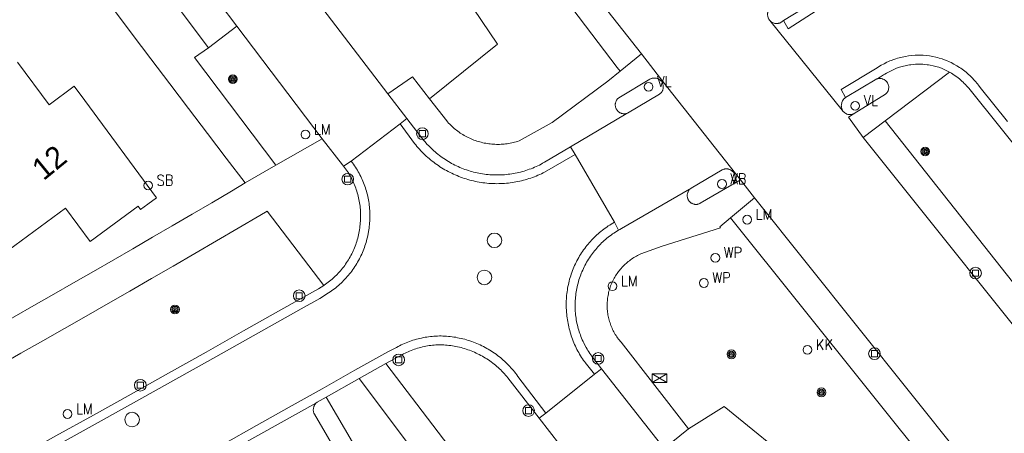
# Model space of a CAD drawing. Header units: metres. Extents: x 138165 to 154469, y 480134 to 494189.
# Tile 518 of 656: x 146188 to 146244, y 487714 to 487738. Entities that reach past the tile are written whole.
import ezdxf

# ---------------------------------------------------------------- set-up
doc = ezdxf.new("R2010")
doc.units = ezdxf.units.M
doc.header["$LTSCALE"] = 0.001
doc.header["$MEASUREMENT"] = 0
for name, color, linetype, lineweight in [('Level 5', 7, 'Continuous', 0), ('TOP-L-terrein schutting raster hek leuning', 7, 'Continuous', 0), ('TOP-L-topo objecten punt', 7, 'Continuous', 0), ('TOP-L-topo objecten vlak', 7, 'Continuous', 0), ('TOP-L-verharding molgoot', 7, 'Continuous', 0), ('TOP-T-topo huisnummering naamgeving', 7, 'Continuous', 0)]:
    doc.layers.add(name, color=color, linetype=linetype, lineweight=lineweight)
doc.styles.add('Style-INTL_ISO', font='INTL_ISO.shx')
doc.styles.add('Style-STANDARD', font='STANDARD.shx')

# ---------------------------------------------------------------- blocks, each defined once
blk = doc.blocks.new('24')
at = {"layer": 'TOP-L-topo objecten punt', "color": 7, "linetype": 'Continuous', "lineweight": 0}
for radius in [0.025, 0.0182, 0.0115, 0.005]:
    blk.add_circle((0, 0), radius, dxfattribs=at)
blk = doc.blocks.new('32')
at = {"layer": 'TOP-L-topo objecten punt', "color": 7, "linetype": 'Continuous', "lineweight": 0}
for p, q in [((0, 0), (-0.0415, 0.025)), ((-0.0415, -0.025), (-0.0415, 0.025)), ((-0.0415, 0.025), (0.0415, 0.025)), ((0, 0), (-0.0415, -0.025)), ((0.0415, 0.025), (0, 0)), ((0.0415, -0.025), (0, 0)), ((0.0415, 0.025), (0.0415, -0.025)), ((-0.0415, -0.025), (0.0415, -0.025))]:
    blk.add_line(p, q, dxfattribs=at)
blk = doc.blocks.new('39')
at = {"layer": 'TOP-L-topo objecten punt', "color": 7, "linetype": 'Continuous', "lineweight": 0}
for p, q in [((0.0175, 0.0175), (-0.0175, 0.0175)), ((-0.0175, 0.0175), (-0.0175, -0.0175)), ((0.0175, 0.0175), (0.0175, -0.0175)), ((0.0175, -0.0175), (-0.0175, -0.0175))]:
    blk.add_line(p, q, dxfattribs=at)
blk.add_circle((0, 0), 0.0332, dxfattribs=at)
blk = doc.blocks.new('*U13')
at = {"layer": 'Level 5', "color": 7, "linetype": 'Continuous', "lineweight": 0}
blk.add_circle((0, 0), 0.0415, dxfattribs=at)
blk = doc.blocks.new('150')
at = {"layer": 'Level 5', "color": 7, "linetype": 'Continuous', "lineweight": 0}
blk.add_blockref('*U13', (0, 0), dxfattribs=at)
blk = doc.blocks.new('73')
at = {"layer": 'TOP-L-topo objecten punt', "color": 7, "linetype": 'Continuous', "lineweight": 0}
blk.add_circle((0, 0), 0.025, dxfattribs=at)
at = {"layer": 'TOP-L-topo objecten punt', "color": 7, "linetype": 'Continuous', "lineweight": 0, "style": 'Style-STANDARD'}
blk.add_text('WP', height=0.06, dxfattribs=at).set_placement((0.0483, 0))
blk = doc.blocks.new('15')
at = {"layer": 'TOP-L-topo objecten punt', "color": 7, "linetype": 'Continuous', "lineweight": 0}
blk.add_circle((0, 0), 0.025, dxfattribs=at)
at = {"layer": 'TOP-L-topo objecten punt', "color": 7, "linetype": 'Continuous', "lineweight": 0, "style": 'Style-STANDARD'}
blk.add_text('VL', height=0.06, dxfattribs=at).set_placement((0.0483, 0))
blk = doc.blocks.new('16')
at = {"layer": 'TOP-L-topo objecten punt', "color": 7, "linetype": 'Continuous', "lineweight": 0}
blk.add_circle((0, 0), 0.025, dxfattribs=at)
at = {"layer": 'TOP-L-topo objecten punt', "color": 7, "linetype": 'Continuous', "lineweight": 0, "style": 'Style-STANDARD'}
blk.add_text('LM', height=0.06, dxfattribs=at).set_placement((0.0483, 0))
blk = doc.blocks.new('119')
at = {"layer": 'TOP-L-topo objecten punt', "color": 7, "linetype": 'Continuous', "lineweight": 0}
blk.add_circle((0, 0), 0.025, dxfattribs=at)
at = {"layer": 'TOP-L-topo objecten punt', "color": 7, "linetype": 'Continuous', "lineweight": 0, "style": 'Style-STANDARD'}
blk.add_text('KK', height=0.06, dxfattribs=at).set_placement((0.0483, 0))
blk = doc.blocks.new('11')
at = {"layer": 'TOP-L-topo objecten punt', "color": 7, "linetype": 'Continuous', "lineweight": 0}
blk.add_circle((0, 0), 0.025, dxfattribs=at)
at = {"layer": 'TOP-L-topo objecten punt', "color": 7, "linetype": 'Continuous', "lineweight": 0, "style": 'Style-STANDARD'}
blk.add_text('AB', height=0.06, dxfattribs=at).set_placement((0.0483, 0))
blk = doc.blocks.new('14')
at = {"layer": 'TOP-L-topo objecten punt', "color": 7, "linetype": 'Continuous', "lineweight": 0}
blk.add_circle((0, 0), 0.025, dxfattribs=at)
at = {"layer": 'TOP-L-topo objecten punt', "color": 7, "linetype": 'Continuous', "lineweight": 0, "style": 'Style-STANDARD'}
blk.add_text('VB', height=0.06, dxfattribs=at).set_placement((0.0483, 0))
blk = doc.blocks.new('175')
at = {"layer": 'TOP-L-topo objecten punt', "color": 7, "linetype": 'Continuous', "lineweight": 0}
blk.add_circle((0, 0), 0.025, dxfattribs=at)
at = {"layer": 'TOP-L-topo objecten punt', "color": 7, "linetype": 'Continuous', "lineweight": 0, "style": 'Style-STANDARD'}
blk.add_text('SB', height=0.06, dxfattribs=at).set_placement((0.0483, 0))

msp = doc.modelspace()

# ---------------------------------------------------------------- linework, layer by layer
at = {"layer": 'TOP-L-terrein schutting raster hek leuning', "flags": 128}
for points in [[(146222.063, 487735.039), (146214.012, 487745.636), (146204.564, 487758.296), (146196.041, 487769.718), (146195.069, 487771.053), (146194.043, 487772.465), (146193.018, 487773.879), (146191.995, 487775.293), (146190.974, 487776.709), (146189.954, 487778.126), (146188.936, 487779.544), (146187.92, 487780.964), (146186.905, 487782.384), (146185.892, 487783.806), (146184.88, 487785.229)], [(146337.741, 487616.935), (146327.905, 487627.225), (146315.567, 487640.365), (146307.457, 487649.174), (146299.145, 487658.433), (146291.911, 487666.539), (146283.481, 487676.051), (146265.931, 487696.617), (146255.851, 487708.805), (146246.63, 487720.269), (146237.361, 487731.997)], [(146200.851, 487728.455), (146200.062, 487727.989), (146198.94, 487727.33), (146197.817, 487726.671), (146196.693, 487726.015), (146195.569, 487725.36), (146194.443, 487724.707), (146193.316, 487724.056), (146192.188, 487723.407), (146191.059, 487722.759), (146189.929, 487722.113), (146188.798, 487721.468), (146187.667, 487720.826), (146186.534, 487720.185), (146185.4, 487719.546), (146184.265, 487718.909), (146183.129, 487718.273), (146181.993, 487717.639), (146180.855, 487717.007)]]:
    msp.add_lwpolyline(points, dxfattribs=at)
at = {"layer": 'TOP-L-topo objecten vlak', "flags": 128}
for points in [[(146208.981, 487733.529), (146200.341, 487744.852), (146200.227, 487745.004), (146199.081, 487746.537), (146197.936, 487748.072), (146196.792, 487749.607), (146195.65, 487751.144), (146194.51, 487752.683), (146193.371, 487754.222), (146192.234, 487755.762), (146191.099, 487757.304), (146190.024, 487758.768)], [(146211.361, 487733.254), (146215.237, 487736.353), (146211.596, 487741.762), (146209.351, 487748.003), (146204.564, 487758.296)], [(146204.564, 487758.296), (146214.012, 487745.636), (146222.063, 487735.039), (146222.239, 487734.824)], [(146186.953, 487746.889), (146188.012, 487745.463), (146189.073, 487744.039), (146190.136, 487742.617), (146191.2, 487741.195), (146192.266, 487739.775), (146193.334, 487738.355), (146194.403, 487736.938), (146195.474, 487735.521), (146196.546, 487734.105), (146197.62, 487732.691), (146198.695, 487731.278), (146199.772, 487729.866), (146200.851, 487728.455)], [(146193.075, 487747.075), (146196.343, 487742.712), (146200.381, 487737.378)], [(146198.764, 487736.16), (146191.501, 487745.816)], [(146223.45, 487735.815), (146221.047, 487738.891)], [(146231.555, 487737.71), (146233.259, 487738.726)], [(146230.772, 487738.387), (146230.715, 487738.301), (146230.7, 487738.272), (146230.688, 487738.243), (146230.667, 487738.182), (146230.66, 487738.15), (146230.655, 487738.119), (146230.65, 487738.055), (146230.651, 487738.023), (146230.659, 487737.959), (146230.665, 487737.927), (146230.684, 487737.866), (146230.697, 487737.836), (146230.727, 487737.78), (146230.764, 487737.727), (146230.785, 487737.703)], [(146233.96, 487738.604), (146231.818, 487737.241), (146231.555, 487737.71)], [(146230.785, 487737.703), (146230.807, 487737.68), (146230.831, 487737.658), (146230.882, 487737.619), (146230.938, 487737.587), (146230.967, 487737.574), (146231.028, 487737.553), (146231.059, 487737.545), (146231.123, 487737.536), (146231.187, 487737.534), (146231.251, 487737.541), (146231.282, 487737.547), (146231.344, 487737.565), (146231.374, 487737.577), (146231.403, 487737.591), (146231.431, 487737.607), (146231.458, 487737.624), (146231.484, 487737.643), (146231.509, 487737.664), (146231.555, 487737.71)], [(146230.785, 487737.703), (146234.913, 487732.605)], [(146198.764, 487736.16), (146200.381, 487737.378)], [(146200.381, 487737.378), (146205.251, 487730.966)], [(146202.604, 487729.476), (146197.958, 487735.591), (146198.764, 487736.16)], [(146180.365, 487729.799), (146182.68, 487726.67), (146184.36, 487727.912), (146186.994, 487724.35), (146190.597, 487727.014), (146192.005, 487725.109), (146194.748, 487727.137), (146194.887, 487726.949), (146195.296, 487727.252), (146195.785, 487727.615), (146191.697, 487733.145), (146191.091, 487733.964), (146189.663, 487732.908), (146187.862, 487735.343)], [(146222.239, 487734.824), (146223.45, 487735.815)], [(146224.667, 487734.238), (146223.45, 487735.815)], [(146235.089, 487733.312), (146234.84, 487733.778), (146236.896, 487735.011), (146236.973, 487735.062), (146237.131, 487735.158), (146237.293, 487735.247), (146237.458, 487735.329), (146237.542, 487735.367), (146237.627, 487735.403), (146237.712, 487735.438), (146237.799, 487735.471), (146237.973, 487735.53), (146238.062, 487735.558), (146238.15, 487735.583), (146238.24, 487735.606), (146238.42, 487735.646), (146238.511, 487735.664), (146238.693, 487735.693), (146238.876, 487735.714), (146239.06, 487735.726), (146239.153, 487735.73), (146239.337, 487735.731), (146239.522, 487735.724), (146239.706, 487735.709), (146239.889, 487735.686), (146240.071, 487735.655), (146240.251, 487735.616), (146240.341, 487735.594), (146240.43, 487735.57), (146240.606, 487735.515), (146240.694, 487735.485), (146240.866, 487735.42), (146241.036, 487735.347), (146241.119, 487735.308), (146241.284, 487735.224), (146241.445, 487735.133), (146241.601, 487735.035), (146241.678, 487734.984), (146241.828, 487734.876), (146241.901, 487734.82), (146241.973, 487734.762), (146242.113, 487734.641), (146242.181, 487734.579), (146242.247, 487734.515), (146242.313, 487734.45), (146242.439, 487734.315), (146242.5, 487734.246), (146242.617, 487734.103), (146242.673, 487734.03), (146242.771, 487733.894), (146244.337, 487731.954)], [(146222.239, 487734.824), (146221.535, 487734.248), (146218.358, 487731.898), (146216.474, 487730.851), (146216.391, 487730.824), (146216.307, 487730.799), (146216.222, 487730.776), (146216.137, 487730.755), (146216.052, 487730.736), (146215.966, 487730.718), (146215.88, 487730.703), (146215.793, 487730.69), (146215.706, 487730.678), (146215.619, 487730.669), (146215.532, 487730.662), (146215.445, 487730.656), (146215.357, 487730.653), (146215.27, 487730.652), (146215.182, 487730.652), (146215.094, 487730.655), (146215.007, 487730.659), (146214.92, 487730.666), (146214.833, 487730.675), (146214.746, 487730.685), (146214.659, 487730.698), (146214.573, 487730.712), (146214.487, 487730.729), (146214.401, 487730.747), (146214.316, 487730.768), (146214.231, 487730.79), (146214.147, 487730.815), (146214.064, 487730.841), (146213.981, 487730.869), (146213.898, 487730.899), (146213.817, 487730.931), (146213.736, 487730.965), (146213.656, 487731), (146213.577, 487731.037), (146213.498, 487731.077), (146213.421, 487731.118), (146213.345, 487731.16), (146213.269, 487731.205), (146213.195, 487731.251), (146213.121, 487731.299), (146213.049, 487731.348), (146212.978, 487731.4), (146212.908, 487731.452), (146212.839, 487731.507), (146212.772, 487731.563), (146212.706, 487731.62), (146212.641, 487731.679), (146212.578, 487731.739), (146212.516, 487731.801), (146212.455, 487731.864), (146212.396, 487731.929), (146212.345, 487731.987), (146211.361, 487733.254)], [(146241.031, 487734.769), (146240.957, 487734.809), (146240.805, 487734.885), (146240.651, 487734.953), (146240.572, 487734.984), (146240.413, 487735.041), (146240.332, 487735.066), (146240.251, 487735.09), (146240.087, 487735.132), (146239.921, 487735.165), (146239.838, 487735.179), (146239.754, 487735.191), (146239.586, 487735.209), (146239.502, 487735.215), (146239.418, 487735.219), (146239.248, 487735.221), (146239.079, 487735.215), (146238.995, 487735.209), (146238.827, 487735.191), (146238.743, 487735.179), (146238.66, 487735.166), (146238.494, 487735.132), (146238.412, 487735.112), (146238.249, 487735.067), (146238.169, 487735.041), (146238.009, 487734.984), (146237.853, 487734.92), (146237.776, 487734.885), (146237.625, 487734.81), (146237.55, 487734.769), (146237.433, 487734.701), (146237.344, 487734.654), (146237.256, 487734.605), (146237.083, 487734.502), (146236.941, 487734.41)], [(146237.361, 487731.997), (146241.031, 487734.769)], [(146241.031, 487734.769), (146241.135, 487734.706), (146241.214, 487734.655), (146241.292, 487734.602), (146241.444, 487734.493), (146241.518, 487734.436), (146241.591, 487734.377), (146241.733, 487734.254), (146241.802, 487734.191), (146241.87, 487734.126), (146241.936, 487734.06), (146242.001, 487733.992), (146242.126, 487733.853), (146245.894, 487729.171), (146253.68, 487719.517), (146265.389, 487705.284), (146266.017, 487704.538)], [(146211.361, 487733.254), (146210.392, 487734.501), (146208.981, 487733.529)], [(146224.619, 487734.209), (146224.591, 487734.245), (146224.569, 487734.269), (146224.546, 487734.292), (146224.522, 487734.313), (146224.496, 487734.333), (146224.469, 487734.351), (146224.441, 487734.368), (146224.412, 487734.382), (146224.382, 487734.395), (146224.352, 487734.406), (146224.32, 487734.415), (146224.289, 487734.422), (146224.257, 487734.428), (146224.224, 487734.431), (146224.192, 487734.432), (146224.159, 487734.431), (146224.127, 487734.428), (146224.095, 487734.424), (146224.063, 487734.417), (146224.032, 487734.408), (146224.001, 487734.398), (146223.971, 487734.385), (146223.942, 487734.371), (146222.168, 487733.307), (146222.14, 487733.285), (146222.117, 487733.264), (146222.094, 487733.241), (146222.074, 487733.217), (146222.055, 487733.192), (146222.037, 487733.165), (146222.021, 487733.137), (146222.007, 487733.109), (146221.995, 487733.08), (146221.985, 487733.05), (146221.976, 487733.019), (146221.97, 487732.988), (146221.965, 487732.957), (146221.963, 487732.925), (146221.962, 487732.893), (146221.964, 487732.862), (146221.967, 487732.83), (146221.973, 487732.799), (146221.98, 487732.768), (146221.989, 487732.737), (146222.001, 487732.708), (146222.014, 487732.679), (146222.029, 487732.651), (146222.045, 487732.624), (146222.063, 487732.598), (146222.083, 487732.573), (146222.105, 487732.55), (146222.127, 487732.528), (146222.152, 487732.507), (146222.177, 487732.488), (146222.204, 487732.471), (146222.231, 487732.455), (146222.26, 487732.441), (146222.289, 487732.429), (146222.319, 487732.419), (146222.35, 487732.41), (146222.381, 487732.404), (146222.412, 487732.4), (146222.444, 487732.397), (146222.476, 487732.397), (146222.507, 487732.398), (146222.539, 487732.402), (146222.581, 487732.389)], [(146222.581, 487732.389), (146222.607, 487732.404), (146222.661, 487732.436), (146224.491, 487733.513), (146224.525, 487733.54), (146224.549, 487733.562), (146224.571, 487733.585), (146224.591, 487733.609), (146224.611, 487733.635), (146224.628, 487733.662), (146224.644, 487733.69), (146224.658, 487733.719), (146224.67, 487733.748), (146224.68, 487733.779), (146224.689, 487733.81), (146224.695, 487733.841), (146224.699, 487733.873), (146224.702, 487733.905), (146224.702, 487733.937), (146224.701, 487733.969), (146224.697, 487734.001), (146224.692, 487734.032), (146224.684, 487734.063), (146224.675, 487734.094), (146224.664, 487734.124), (146224.651, 487734.153), (146224.636, 487734.182), (146224.619, 487734.209)], [(146224.619, 487734.209), (146224.667, 487734.238)], [(146224.667, 487734.238), (146229.108, 487728.638)], [(146236.941, 487734.41), (146236.917, 487734.384), (146236.891, 487734.376), (146235.089, 487733.312)], [(146235.598, 487732.414), (146237.377, 487733.506), (146237.434, 487733.56), (146237.474, 487733.61), (146237.491, 487733.637), (146237.521, 487733.693), (146237.543, 487733.753), (146237.557, 487733.815), (146237.564, 487733.878), (146237.564, 487733.91), (146237.559, 487733.973), (146237.553, 487734.004), (146237.536, 487734.066), (146237.511, 487734.124), (146237.496, 487734.152), (146237.461, 487734.205), (146237.441, 487734.23), (146237.419, 487734.253), (146237.372, 487734.296), (146237.32, 487734.332), (146237.292, 487734.347), (146237.234, 487734.373), (146237.204, 487734.383), (146237.142, 487734.398), (146237.079, 487734.404), (146237.015, 487734.403), (146236.983, 487734.399), (146236.941, 487734.41)], [(146210.075, 487732.119), (146208.981, 487733.529)], [(146235.089, 487733.312), (146235.054, 487733.284), (146235.029, 487733.261), (146235.006, 487733.237), (146234.963, 487733.184), (146234.927, 487733.127), (146234.912, 487733.096), (146234.887, 487733.034), (146234.877, 487733.001), (146234.863, 487732.935), (146234.859, 487732.901), (146234.857, 487732.834), (146234.86, 487732.8), (146234.864, 487732.766), (146234.878, 487732.7), (146234.899, 487732.636), (146234.913, 487732.605)], [(146234.913, 487732.605), (146234.949, 487732.55), (146234.968, 487732.525), (146234.989, 487732.501), (146235.012, 487732.479), (146235.061, 487732.439), (146235.114, 487732.406), (146235.143, 487732.392), (146235.172, 487732.38), (146235.232, 487732.361), (146235.294, 487732.35), (146235.326, 487732.348), (146235.389, 487732.349), (146235.42, 487732.353), (146235.482, 487732.365), (146235.512, 487732.375), (146235.57, 487732.399), (146235.598, 487732.414)], [(146209.69, 487731.821), (146210.075, 487732.119)], [(146219.417, 487730.516), (146217.92, 487729.629), (146217.818, 487729.572), (146217.726, 487729.523), (146217.633, 487729.476), (146217.54, 487729.43), (146217.445, 487729.386), (146217.35, 487729.345), (146217.254, 487729.305), (146217.157, 487729.267), (146217.059, 487729.23), (146216.961, 487729.196), (146216.862, 487729.163), (146216.762, 487729.133), (146216.662, 487729.104), (146216.562, 487729.077), (146216.461, 487729.053), (146216.359, 487729.03), (146216.257, 487729.009), (146216.155, 487728.99), (146216.052, 487728.973), (146215.949, 487728.958), (146215.846, 487728.945), (146215.742, 487728.934), (146215.638, 487728.925), (146215.534, 487728.918), (146215.43, 487728.913), (146215.326, 487728.91), (146215.222, 487728.909), (146215.118, 487728.91), (146215.014, 487728.913), (146214.91, 487728.918), (146214.806, 487728.925), (146214.702, 487728.933), (146214.599, 487728.944), (146214.496, 487728.957), (146214.393, 487728.972), (146214.29, 487728.989), (146214.187, 487729.008), (146214.085, 487729.029), (146213.984, 487729.052), (146213.883, 487729.076), (146213.782, 487729.103), (146213.682, 487729.132), (146213.582, 487729.162), (146213.483, 487729.194), (146213.385, 487729.229), (146213.287, 487729.265), (146213.191, 487729.303), (146213.094, 487729.343), (146212.999, 487729.385), (146212.904, 487729.428), (146212.811, 487729.474), (146212.718, 487729.521), (146212.626, 487729.57), (146212.535, 487729.62), (146212.445, 487729.673), (146212.356, 487729.727), (146212.268, 487729.783), (146212.182, 487729.84), (146212.096, 487729.9), (146212.011, 487729.96), (146211.928, 487730.023), (146211.846, 487730.087), (146211.765, 487730.153), (146211.686, 487730.22), (146211.607, 487730.288), (146211.53, 487730.358), (146211.455, 487730.43), (146211.381, 487730.503), (146211.308, 487730.578), (146211.236, 487730.653), (146211.098, 487730.809), (146211.031, 487730.889), (146210.966, 487730.97), (146210.075, 487732.119)], [(146219.417, 487730.516), (146222.581, 487732.389)], [(146235.598, 487732.414), (146235.257, 487732.204), (146236.097, 487731.042)], [(146237.361, 487731.997), (146236.097, 487731.042)], [(146246.63, 487720.269), (146237.361, 487731.997)], [(146206.901, 487729.694), (146209.69, 487731.821)], [(146209.69, 487731.821), (146210.509, 487730.704), (146210.578, 487730.618), (146210.648, 487730.534), (146210.72, 487730.451), (146210.793, 487730.369), (146210.868, 487730.289), (146210.944, 487730.21), (146211.022, 487730.133), (146211.101, 487730.057), (146211.182, 487729.982), (146211.264, 487729.909), (146211.347, 487729.837), (146211.431, 487729.767), (146211.517, 487729.698), (146211.604, 487729.631), (146211.692, 487729.566), (146211.781, 487729.502), (146211.872, 487729.44), (146211.963, 487729.379), (146212.056, 487729.32), (146212.15, 487729.263), (146212.245, 487729.208), (146212.34, 487729.154), (146212.437, 487729.102), (146212.535, 487729.052), (146212.633, 487729.004), (146212.733, 487728.957), (146212.833, 487728.912), (146212.934, 487728.869), (146213.036, 487728.828), (146213.138, 487728.789), (146213.242, 487728.752), (146213.346, 487728.716), (146213.45, 487728.683), (146213.555, 487728.651), (146213.661, 487728.621), (146213.767, 487728.593), (146213.874, 487728.568), (146213.981, 487728.544), (146214.089, 487728.522), (146214.197, 487728.502), (146214.305, 487728.484), (146214.413, 487728.468), (146214.522, 487728.453), (146214.631, 487728.441), (146214.741, 487728.431), (146214.85, 487728.423), (146214.886, 487728.421), (146214.995, 487728.416), (146215.104, 487728.413), (146215.213, 487728.412), (146215.322, 487728.413), (146215.431, 487728.416), (146215.54, 487728.421), (146215.649, 487728.428), (146215.758, 487728.437), (146215.866, 487728.448), (146215.975, 487728.461), (146216.083, 487728.476), (146216.191, 487728.493), (146216.298, 487728.511), (146216.405, 487728.532), (146216.512, 487728.555), (146216.618, 487728.58), (146216.724, 487728.607), (146216.829, 487728.635), (146216.934, 487728.666), (146217.038, 487728.698), (146217.142, 487728.733), (146217.245, 487728.769), (146217.347, 487728.807), (146217.448, 487728.847), (146217.549, 487728.889), (146217.649, 487728.933), (146217.748, 487728.978), (146217.846, 487729.025), (146217.931, 487729.068), (146219.679, 487730.074)], [(146205.251, 487730.966), (146202.604, 487729.476)], [(146206.46, 487729.415), (146206.4, 487729.49), (146205.251, 487730.966)], [(146236.097, 487731.042), (146247.864, 487716.351), (146249.887, 487713.834)], [(146219.679, 487730.074), (146219.417, 487730.516)], [(146206.901, 487729.694), (146206.971, 487729.602), (146207.03, 487729.52), (146207.087, 487729.437), (146207.143, 487729.353), (146207.197, 487729.267), (146207.25, 487729.181), (146207.3, 487729.094), (146207.349, 487729.005), (146207.397, 487728.916), (146207.442, 487728.826), (146207.486, 487728.735), (146207.527, 487728.643), (146207.567, 487728.55), (146207.606, 487728.457), (146207.642, 487728.363), (146207.676, 487728.268), (146207.709, 487728.172), (146207.739, 487728.076), (146207.768, 487727.979), (146207.795, 487727.882), (146207.82, 487727.784), (146207.843, 487727.686), (146207.864, 487727.587), (146207.883, 487727.488), (146207.9, 487727.388), (146207.915, 487727.288), (146207.928, 487727.188), (146207.939, 487727.088), (146207.948, 487726.987), (146207.955, 487726.887), (146207.96, 487726.786), (146207.964, 487726.685), (146207.965, 487726.584), (146207.964, 487726.483), (146207.961, 487726.382), (146207.956, 487726.281), (146207.949, 487726.181), (146207.94, 487726.08), (146207.929, 487725.98), (146207.917, 487725.879), (146207.902, 487725.78), (146207.885, 487725.68), (146207.863, 487725.558), (146207.843, 487725.458), (146207.821, 487725.359), (146207.798, 487725.26), (146207.772, 487725.162), (146207.744, 487725.064), (146207.715, 487724.967), (146207.683, 487724.87), (146207.65, 487724.774), (146207.614, 487724.679), (146207.577, 487724.584), (146207.538, 487724.49), (146207.497, 487724.397), (146207.454, 487724.305), (146207.41, 487724.214), (146207.364, 487724.123), (146207.316, 487724.033), (146207.266, 487723.945), (146207.214, 487723.857), (146207.161, 487723.771), (146207.106, 487723.685), (146207.049, 487723.601), (146206.991, 487723.518), (146206.931, 487723.435), (146206.87, 487723.354), (146206.807, 487723.275), (146206.742, 487723.196), (146206.676, 487723.119), (146206.608, 487723.043), (146206.539, 487722.969), (146206.468, 487722.896), (146206.396, 487722.824), (146206.323, 487722.754), (146206.248, 487722.685), (146206.172, 487722.618), (146206.095, 487722.552), (146206.016, 487722.488), (146205.936, 487722.425), (146205.855, 487722.364), (146205.772, 487722.304), (146205.689, 487722.246), (146205.604, 487722.19), (146205.1, 487721.863), (146204.051, 487721.278), (146199.175, 487718.557), (146194.3, 487715.835), (146189.426, 487713.111)], [(146206.46, 487729.415), (146206.901, 487729.694)], [(146219.679, 487730.074), (146221.914, 487726.217)], [(146202.604, 487729.476), (146200.851, 487728.455)], [(146205.328, 487722.619), (146205.35, 487722.633), (146205.43, 487722.687), (146205.508, 487722.743), (146205.585, 487722.8), (146205.661, 487722.859), (146205.736, 487722.919), (146205.81, 487722.981), (146205.882, 487723.044), (146205.953, 487723.109), (146206.091, 487723.243), (146206.157, 487723.312), (146206.223, 487723.383), (146206.286, 487723.455), (146206.349, 487723.528), (146206.41, 487723.603), (146206.469, 487723.678), (146206.526, 487723.755), (146206.582, 487723.833), (146206.637, 487723.913), (146206.689, 487723.993), (146206.74, 487724.074), (146206.79, 487724.157), (146206.837, 487724.24), (146206.883, 487724.325), (146206.927, 487724.41), (146206.97, 487724.497), (146207.01, 487724.584), (146207.049, 487724.672), (146207.085, 487724.761), (146207.12, 487724.85), (146207.153, 487724.94), (146207.185, 487725.031), (146207.214, 487725.123), (146207.241, 487725.215), (146207.267, 487725.308), (146207.29, 487725.401), (146207.312, 487725.495), (146207.332, 487725.589), (146207.349, 487725.683), (146207.365, 487725.778), (146207.384, 487725.896), (146207.398, 487725.991), (146207.409, 487726.086), (146207.418, 487726.181), (146207.426, 487726.277), (146207.431, 487726.373), (146207.434, 487726.469), (146207.436, 487726.565), (146207.435, 487726.661), (146207.432, 487726.756), (146207.428, 487726.852), (146207.421, 487726.948), (146207.413, 487727.043), (146207.402, 487727.139), (146207.389, 487727.234), (146207.375, 487727.329), (146207.358, 487727.423), (146207.34, 487727.517), (146207.319, 487727.611), (146207.297, 487727.704), (146207.272, 487727.797), (146207.246, 487727.889), (146207.218, 487727.981), (146207.188, 487728.072), (146207.156, 487728.162), (146207.122, 487728.252), (146207.086, 487728.341), (146207.049, 487728.429), (146207.009, 487728.517), (146206.968, 487728.603), (146206.925, 487728.689), (146206.88, 487728.774), (146206.833, 487728.858), (146206.785, 487728.941), (146206.735, 487729.022), (146206.683, 487729.103), (146206.63, 487729.183), (146206.575, 487729.261), (146206.518, 487729.339), (146206.46, 487729.415)], [(146228.694, 487728.391), (146228.702, 487728.435), (146228.721, 487728.461), (146228.738, 487728.488), (146228.753, 487728.517), (146228.766, 487728.546), (146228.778, 487728.575), (146228.788, 487728.606), (146228.795, 487728.637), (146228.801, 487728.668), (146228.805, 487728.7), (146228.807, 487728.732), (146228.807, 487728.764), (146228.805, 487728.796), (146228.801, 487728.828), (146228.795, 487728.859), (146228.786, 487728.89), (146228.777, 487728.92), (146228.765, 487728.95), (146228.751, 487728.979), (146228.736, 487729.007), (146228.718, 487729.034), (146228.7, 487729.06), (146228.679, 487729.084), (146228.657, 487729.108), (146228.634, 487729.13), (146228.609, 487729.15), (146228.583, 487729.169), (146228.556, 487729.186), (146228.528, 487729.201), (146228.499, 487729.215), (146228.47, 487729.227), (146228.439, 487729.237), (146228.408, 487729.245), (146228.377, 487729.251), (146228.345, 487729.255), (146228.313, 487729.257), (146228.281, 487729.257), (146228.249, 487729.255), (146228.218, 487729.251), (146228.186, 487729.246), (146228.155, 487729.238), (146228.125, 487729.228), (146228.095, 487729.216), (146228.066, 487729.203), (146226.285, 487728.147), (146226.251, 487728.127), (146226.197, 487728.097)], [(146229.108, 487728.638), (146228.694, 487728.391)], [(146229.911, 487727.609), (146229.108, 487728.638)], [(146200.851, 487728.455), (146200.062, 487727.989), (146198.94, 487727.33), (146197.817, 487726.671), (146196.693, 487726.015), (146195.569, 487725.36), (146194.443, 487724.707), (146193.316, 487724.056), (146192.188, 487723.407), (146191.059, 487722.759), (146189.929, 487722.113), (146188.798, 487721.468), (146187.667, 487720.826), (146186.534, 487720.185), (146185.4, 487719.546), (146184.265, 487718.909), (146183.129, 487718.273), (146181.993, 487717.639), (146180.855, 487717.007), (146178.198, 487715.542), (146176.904, 487714.828), (146174.73, 487713.632)], [(146226.197, 487728.097), (146222.311, 487725.859), (146222.223, 487725.811), (146222.137, 487725.761)], [(146226.197, 487728.097), (146226.185, 487728.057), (146226.165, 487728.032), (146226.147, 487728.006), (146226.131, 487727.979), (146226.116, 487727.951), (146226.103, 487727.922), (146226.092, 487727.893), (146226.083, 487727.862), (146226.076, 487727.832), (146226.071, 487727.8), (146226.067, 487727.769), (146226.066, 487727.737), (146226.067, 487727.706), (146226.07, 487727.674), (146226.074, 487727.643), (146226.081, 487727.612), (146226.09, 487727.581), (146226.1, 487727.551), (146226.113, 487727.522), (146226.127, 487727.494), (146226.143, 487727.467), (146226.16, 487727.44), (146226.18, 487727.415), (146226.2, 487727.391), (146226.223, 487727.369), (146226.246, 487727.348), (146226.271, 487727.328), (146226.297, 487727.31), (146226.325, 487727.294), (146226.353, 487727.28), (146226.382, 487727.267), (146226.412, 487727.256), (146226.442, 487727.247), (146226.473, 487727.24), (146226.504, 487727.235), (146226.536, 487727.232), (146226.567, 487727.231), (146226.599, 487727.232), (146226.63, 487727.235), (146226.662, 487727.24), (146226.693, 487727.247), (146226.723, 487727.256), (146226.753, 487727.267), (146226.782, 487727.28), (146226.81, 487727.294), (146228.603, 487728.337), (146228.64, 487728.359), (146228.694, 487728.391)], [(146228.532, 487726.468), (146229.911, 487727.609)], [(146229.911, 487727.609), (146241.689, 487712.872)], [(146181.822, 487715.26), (146183.071, 487715.956), (146184.319, 487716.653), (146185.566, 487717.352), (146186.811, 487718.053), (146188.056, 487718.755), (146189.3, 487719.46), (146190.543, 487720.166), (146191.785, 487720.874), (146193.026, 487721.583), (146194.266, 487722.294), (146195.505, 487723.007), (146196.743, 487723.722), (146197.98, 487724.439), (146199.216, 487725.157), (146200.451, 487725.877), (146201.685, 487726.598), (146202.104, 487726.844), (146205.328, 487722.619)], [(146226.146, 487714.453), (146222.296, 487719.378), (146222.244, 487719.438), (146222.194, 487719.5), (146222.145, 487719.563), (146222.097, 487719.627), (146222.052, 487719.693), (146222.008, 487719.759), (146221.965, 487719.827), (146221.925, 487719.895), (146221.886, 487719.965), (146221.848, 487720.035), (146221.813, 487720.107), (146221.78, 487720.179), (146221.748, 487720.252), (146221.718, 487720.326), (146221.69, 487720.401), (146221.664, 487720.476), (146221.639, 487720.552), (146221.617, 487720.629), (146221.597, 487720.706), (146221.578, 487720.783), (146221.562, 487720.861), (146221.547, 487720.94), (146221.534, 487721.019), (146221.524, 487721.098), (146221.515, 487721.177), (146221.508, 487721.256), (146221.504, 487721.336), (146221.501, 487721.416), (146221.501, 487721.495), (146221.502, 487721.575), (146221.505, 487721.655), (146221.511, 487721.734), (146221.518, 487721.814), (146221.527, 487721.893), (146221.539, 487721.972), (146221.552, 487722.05), (146221.567, 487722.129), (146221.584, 487722.207), (146221.603, 487722.284), (146221.624, 487722.361), (146221.672, 487722.513), (146221.699, 487722.588), (146221.728, 487722.662), (146221.758, 487722.736), (146221.791, 487722.809), (146221.825, 487722.881), (146221.861, 487722.952), (146221.899, 487723.022), (146221.938, 487723.092), (146221.98, 487723.16), (146222.022, 487723.227), (146222.067, 487723.293), (146222.113, 487723.358), (146222.146, 487723.402), (146222.195, 487723.465), (146222.246, 487723.528), (146222.298, 487723.589), (146222.351, 487723.648), (146222.406, 487723.707), (146222.463, 487723.763), (146222.521, 487723.819), (146222.58, 487723.873), (146222.641, 487723.925), (146222.702, 487723.976), (146222.766, 487724.026), (146222.83, 487724.074), (146222.895, 487724.12), (146222.962, 487724.164), (146223.03, 487724.207), (146223.099, 487724.248), (146223.168, 487724.288), (146223.239, 487724.326), (146223.311, 487724.362), (146223.383, 487724.396), (146223.429, 487724.416), (146224.645, 487724.856), (146227.964, 487725.906), (146227.93, 487725.955), (146228.532, 487726.468)], [(146228.532, 487726.468), (146240.312, 487711.781), (146240.49, 487711.922)], [(146221.914, 487726.217), (146221.824, 487726.166), (146221.735, 487726.113), (146221.647, 487726.058), (146221.56, 487726.002), (146221.475, 487725.944), (146221.39, 487725.884), (146221.307, 487725.823), (146221.225, 487725.76), (146221.144, 487725.695), (146221.064, 487725.629), (146220.985, 487725.561), (146220.908, 487725.492), (146220.833, 487725.422), (146220.758, 487725.35), (146220.685, 487725.276), (146220.614, 487725.201), (146220.544, 487725.125), (146220.475, 487725.048), (146220.408, 487724.969), (146220.343, 487724.889), (146220.279, 487724.807), (146220.216, 487724.725), (146220.155, 487724.641), (146220.096, 487724.556), (146220.039, 487724.47), (146219.983, 487724.383), (146219.929, 487724.294), (146219.876, 487724.205), (146219.826, 487724.115), (146219.777, 487724.023), (146219.73, 487723.931), (146219.684, 487723.838), (146219.641, 487723.744), (146219.599, 487723.65), (146219.559, 487723.554), (146219.521, 487723.458), (146219.485, 487723.361), (146219.45, 487723.263), (146219.418, 487723.165), (146219.388, 487723.066), (146219.359, 487722.966), (146219.332, 487722.866), (146219.308, 487722.766), (146219.285, 487722.665), (146219.264, 487722.563), (146219.245, 487722.462), (146219.228, 487722.359), (146219.213, 487722.257), (146219.2, 487722.154), (146219.189, 487722.051), (146219.18, 487721.948), (146219.174, 487721.845), (146219.169, 487721.741), (146219.166, 487721.638), (146219.165, 487721.534), (146219.166, 487721.431), (146219.169, 487721.327), (146219.174, 487721.224), (146219.181, 487721.121), (146219.184, 487721.081), (146219.193, 487720.976), (146219.204, 487720.872), (146219.217, 487720.767), (146219.231, 487720.663), (146219.248, 487720.56), (146219.267, 487720.456), (146219.288, 487720.353), (146219.31, 487720.251), (146219.335, 487720.149), (146219.361, 487720.047), (146219.39, 487719.946), (146219.42, 487719.845), (146219.453, 487719.745), (146219.487, 487719.646), (146219.523, 487719.547), (146219.561, 487719.449), (146219.601, 487719.352), (146219.642, 487719.256), (146219.686, 487719.16), (146219.731, 487719.065), (146219.778, 487718.971), (146219.827, 487718.878), (146219.878, 487718.786), (146219.93, 487718.695), (146219.985, 487718.605), (146220.04, 487718.516), (146220.098, 487718.428), (146220.157, 487718.341), (146220.218, 487718.256), (146220.246, 487718.217), (146220.78, 487717.559)], [(146222.137, 487725.761), (146222.051, 487725.71), (146221.966, 487725.657), (146221.883, 487725.602), (146221.8, 487725.546), (146221.719, 487725.487), (146221.639, 487725.428), (146221.56, 487725.366), (146221.482, 487725.303), (146221.406, 487725.239), (146221.331, 487725.173), (146221.257, 487725.106), (146221.185, 487725.037), (146221.114, 487724.966), (146221.044, 487724.895), (146220.976, 487724.822), (146220.909, 487724.747), (146220.844, 487724.671), (146220.78, 487724.594), (146220.718, 487724.516), (146220.658, 487724.436), (146220.599, 487724.356), (146220.542, 487724.274), (146220.486, 487724.191), (146220.432, 487724.107), (146220.38, 487724.021), (146220.329, 487723.935), (146220.281, 487723.848), (146220.234, 487723.76), (146220.188, 487723.671), (146220.145, 487723.581), (146220.103, 487723.49), (146220.063, 487723.398), (146220.025, 487723.306), (146219.989, 487723.212), (146219.955, 487723.119), (146219.923, 487723.024), (146219.892, 487722.929), (146219.864, 487722.833), (146219.837, 487722.737), (146219.812, 487722.64), (146219.789, 487722.543), (146219.769, 487722.445), (146219.75, 487722.347), (146219.733, 487722.248), (146219.718, 487722.149), (146219.705, 487722.05), (146219.694, 487721.951), (146219.685, 487721.851), (146219.678, 487721.752), (146219.673, 487721.652), (146219.67, 487721.552), (146219.669, 487721.452), (146219.67, 487721.352), (146219.673, 487721.252), (146219.679, 487721.141), (146219.687, 487721.043), (146219.697, 487720.944), (146219.709, 487720.846), (146219.723, 487720.748), (146219.739, 487720.651), (146219.756, 487720.554), (146219.776, 487720.457), (146219.798, 487720.36), (146219.822, 487720.265), (146219.847, 487720.169), (146219.875, 487720.074), (146219.904, 487719.98), (146219.936, 487719.886), (146219.969, 487719.793), (146220.004, 487719.701), (146220.041, 487719.609), (146220.08, 487719.518), (146220.121, 487719.428), (146220.163, 487719.339), (146220.207, 487719.251), (146220.301, 487719.077), (146220.351, 487718.992), (146220.402, 487718.907), (146220.455, 487718.824), (146220.51, 487718.741), (146220.566, 487718.66), (146220.624, 487718.58), (146220.665, 487718.526), (146221.178, 487717.872)], [(146222.137, 487725.761), (146221.914, 487726.217)], [(146205.328, 487722.619), (146205.029, 487722.428), (146202.893, 487721.224), (146200.756, 487720.023), (146198.618, 487718.822), (146196.479, 487717.624), (146194.339, 487716.427), (146192.198, 487715.233), (146190.056, 487714.039), (146187.913, 487712.848), (146185.769, 487711.658), (146184.29, 487710.839)], [(146218.008, 487715.345), (146216.407, 487717.434), (146216.345, 487717.519), (146216.282, 487717.602), (146216.217, 487717.685), (146216.151, 487717.766), (146216.083, 487717.845), (146216.013, 487717.924), (146215.943, 487718.001), (146215.87, 487718.077), (146215.796, 487718.151), (146215.721, 487718.224), (146215.645, 487718.296), (146215.567, 487718.366), (146215.487, 487718.434), (146215.407, 487718.501), (146215.325, 487718.567), (146215.242, 487718.631), (146215.158, 487718.693), (146215.072, 487718.754), (146214.986, 487718.813), (146214.898, 487718.87), (146214.809, 487718.926), (146214.719, 487718.98), (146214.628, 487719.032), (146214.537, 487719.082), (146214.444, 487719.131), (146214.35, 487719.178), (146214.256, 487719.223), (146214.16, 487719.267), (146214.064, 487719.308), (146213.967, 487719.348), (146213.869, 487719.386), (146213.771, 487719.422), (146213.672, 487719.456), (146213.572, 487719.488), (146213.472, 487719.518), (146213.371, 487719.546), (146213.269, 487719.573), (146213.167, 487719.597), (146213.065, 487719.62), (146212.962, 487719.64), (146212.859, 487719.659), (146212.756, 487719.676), (146212.652, 487719.69), (146212.548, 487719.703), (146212.444, 487719.714), (146212.339, 487719.722), (146212.235, 487719.729), (146212.13, 487719.734), (146212.025, 487719.736), (146211.928, 487719.737), (146211.826, 487719.734), (146211.724, 487719.73), (146211.621, 487719.723), (146211.519, 487719.715), (146211.418, 487719.704), (146211.316, 487719.691), (146211.215, 487719.677), (146211.114, 487719.66), (146211.013, 487719.642), (146210.913, 487719.621), (146210.813, 487719.599), (146210.714, 487719.574), (146210.615, 487719.548), (146210.517, 487719.52), (146210.419, 487719.49), (146210.322, 487719.458), (146210.225, 487719.424), (146210.129, 487719.388), (146210.034, 487719.35), (146209.94, 487719.311), (146209.846, 487719.269), (146209.754, 487719.226), (146209.662, 487719.181), (146209.571, 487719.134), (146209.481, 487719.086), (146209.398, 487719.039), (146208.984, 487718.839), (146207.113, 487717.784), (146205.24, 487716.73), (146203.367, 487715.679), (146201.493, 487714.629), (146199.618, 487713.58)], [(146208.868, 487718.167), (146209.823, 487718.677), (146209.887, 487718.711), (146209.972, 487718.754), (146210.058, 487718.796), (146210.145, 487718.836), (146210.233, 487718.874), (146210.322, 487718.911), (146210.412, 487718.945), (146210.502, 487718.978), (146210.593, 487719.008), (146210.684, 487719.037), (146210.776, 487719.064), (146210.869, 487719.089), (146210.962, 487719.112), (146211.055, 487719.133), (146211.149, 487719.152), (146211.244, 487719.169), (146211.338, 487719.185), (146211.433, 487719.198), (146211.528, 487719.209), (146211.624, 487719.218), (146211.719, 487719.226), (146211.815, 487719.231), (146211.911, 487719.234), (146211.971, 487719.233), (146212.072, 487719.231), (146212.173, 487719.226), (146212.273, 487719.219), (146212.374, 487719.211), (146212.474, 487719.2), (146212.574, 487719.188), (146212.674, 487719.173), (146212.773, 487719.156), (146212.872, 487719.138), (146212.971, 487719.117), (146213.069, 487719.095), (146213.167, 487719.071), (146213.264, 487719.044), (146213.361, 487719.016), (146213.457, 487718.986), (146213.553, 487718.954), (146213.648, 487718.92), (146213.742, 487718.884), (146213.836, 487718.846), (146213.928, 487718.807), (146214.02, 487718.765), (146214.111, 487718.722), (146214.202, 487718.677), (146214.291, 487718.63), (146214.379, 487718.582), (146214.467, 487718.531), (146214.553, 487718.479), (146214.638, 487718.426), (146214.723, 487718.37), (146214.806, 487718.313), (146214.888, 487718.255), (146214.969, 487718.194), (146215.048, 487718.132), (146215.126, 487718.069), (146215.204, 487718.004), (146215.279, 487717.937), (146215.354, 487717.869), (146215.427, 487717.8), (146215.498, 487717.729), (146215.569, 487717.657), (146215.638, 487717.583), (146215.705, 487717.508), (146215.771, 487717.432), (146215.835, 487717.354), (146217.628, 487715.049)], [(146207.356, 487717.312), (146208.868, 487718.167)], [(146219.39, 487712.783), (146214.848, 487710.34), (146208.868, 487718.167)], [(146220.78, 487717.559), (146218.008, 487715.345)], [(146221.178, 487717.872), (146220.78, 487717.559)], [(146224.747, 487713.323), (146221.178, 487717.872)], [(146207.356, 487717.312), (146213.272, 487709.459), (146210.379, 487707.867), (146205.476, 487716.252)], [(146205.476, 487716.252), (146207.356, 487717.312)], [(146204.881, 487715.913), (146204.908, 487715.928), (146204.936, 487715.943), (146204.964, 487715.959), (146205.476, 487716.252)], [(146192.161, 487708.828), (146204.881, 487715.913)], [(146204.881, 487715.913), (146204.867, 487715.875), (146204.846, 487715.851), (146204.827, 487715.825), (146204.81, 487715.798), (146204.794, 487715.771), (146204.78, 487715.742), (146204.768, 487715.712), (146204.757, 487715.682), (146204.749, 487715.651), (146204.742, 487715.619), (146204.738, 487715.588), (146204.735, 487715.556), (146204.735, 487715.524), (146204.736, 487715.492), (146204.739, 487715.46), (146204.745, 487715.428), (146204.752, 487715.397), (146204.762, 487715.366), (146204.773, 487715.336), (146204.796, 487715.287), (146207.022, 487711.462)], [(146226.146, 487714.453), (146228.166, 487715.71), (146232.574, 487712.145)], [(146218.008, 487715.345), (146217.628, 487715.049)], [(146217.628, 487715.049), (146219.39, 487712.783)], [(146224.747, 487713.323), (146226.146, 487714.453)]]:
    msp.add_lwpolyline(points, dxfattribs=at)
at = {"layer": 'TOP-L-verharding molgoot', "flags": 128}
for points in [[(146200.381, 487737.378), (146196.343, 487742.712), (146193.075, 487747.075)], [(146192.161, 487708.828), (146204.881, 487715.913)], [(146204.881, 487715.913), (146204.908, 487715.928), (146204.936, 487715.943), (146204.964, 487715.959)]]:
    msp.add_lwpolyline(points, dxfattribs=at)

# ---------------------------------------------------------------- block references
at = {"layer": 'TOP-L-topo objecten punt', "xscale": 10, "yscale": 10, "zscale": 10}
for name, p in [('24', (146200.145, 487734.364)), ('15', (146223.863, 487733.929)), ('15', (146235.649, 487732.85)), ('16', (146204.285, 487731.211)), ('39', (146210.959, 487731.261)), ('24', (146239.643, 487730.245)), ('175', (146195.313, 487728.308)), ('39', (146206.699, 487728.669)), ('15', (146228.048, 487728.392)), ('11', (146228.048, 487728.392)), ('14', (146228.048, 487728.392)), ('16', (146229.488, 487726.364)), ('150', (146215.072, 487725.184)), ('73', (146227.67, 487724.187)), ('39', (146242.513, 487723.318)), ('150', (146214.496, 487723.072)), ('16', (146221.798, 487722.569)), ('73', (146227.019, 487722.755)), ('39', (146203.931, 487722.027)), ('24', (146196.846, 487721.241)), ('119', (146232.922, 487718.944)), ('39', (146236.748, 487718.727)), ('39', (146209.606, 487718.376)), ('39', (146220.986, 487718.455)), ('24', (146228.586, 487718.691)), ('32', (146224.483, 487717.331)), ('39', (146194.868, 487716.929)), ('24', (146233.72, 487716.525)), ('16', (146190.718, 487715.291)), ('39', (146217.017, 487715.484)), ('150', (146194.4, 487714.976))]:
    msp.add_blockref(name, p, dxfattribs=at)

# ---------------------------------------------------------------- texts
at = {"layer": 'TOP-T-topo huisnummering naamgeving', "style": 'Style-INTL_ISO'}
msp.add_text('12', height=1.25, rotation=39.3, dxfattribs=at).set_placement((146189.345, 487728.547))

doc.saveas('drawing.dxf')
